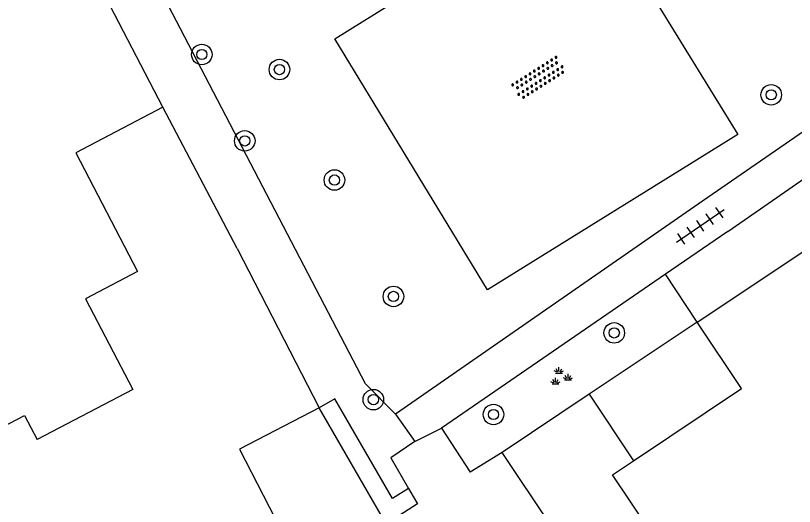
# Model space of a CAD drawing. Extents: x 136000 to 141014, y 402000 to 403500.
# Drawn here: x 137177.83 to 137208.17, y 402258.22 to 402277.33 of the extents above; entities that cross this region are included whole.
import ezdxf

# ---------------------------------------------------------------- set-up
doc = ezdxf.new("R2010")
doc.units = 0
for name, color, linetype in [('gg-afsc-erfafscheiding', 7, 'Continuous'), ('gg-afsc-muur', 7, 'Continuous'), ('gg-bbg-gedigitaliseerde bebouwing', 7, 'Continuous'), ('gg-bbg-hoofdgebouw', 7, 'Continuous'), ('gg-bbg-luifel en loopbrug', 7, 'Continuous'), ('gg-knt-verharding', 7, 'Continuous'), ('gt-grn-groengrens', 7, 'Continuous'), ('gt-symb-boom', 7, 'Continuous'), ('gt-symb-groenvak', 7, 'Continuous'), ('gt-symb-overige verharding', 7, 'Continuous'), ('gt-symb-tegel verharding', 7, 'Continuous')]:
    doc.layers.add(name, color=color, linetype=linetype)

# ---------------------------------------------------------------- blocks, each defined once
blk = doc.blocks.new('gt0-OVH')
at = {"layer": 'gt-symb-overige verharding'}
for points in [[(-0.972, 0.298), (-0.967, 0.308), (-0.965, 0.319), (-0.966, 0.33), (-0.971, 0.34), (-0.978, 0.348), (-0.988, 0.353), (-0.999, 0.355), (-1.01, 0.354), (-1.02, 0.349), (-1.028, 0.342), (-1.033, 0.332), (-1.035, 0.321), (-1.034, 0.31), (-1.029, 0.3), (-1.022, 0.292), (-1.012, 0.287), (-1.001, 0.285), (-0.99, 0.286), (-0.98, 0.291)], [(-0.772, 0.298), (-0.767, 0.308), (-0.765, 0.319), (-0.766, 0.33), (-0.771, 0.34), (-0.778, 0.348), (-0.788, 0.353), (-0.799, 0.355), (-0.81, 0.354), (-0.82, 0.349), (-0.828, 0.342), (-0.833, 0.332), (-0.835, 0.321), (-0.834, 0.31), (-0.829, 0.3), (-0.822, 0.292), (-0.812, 0.287), (-0.801, 0.285), (-0.79, 0.286), (-0.78, 0.291)], [(-0.572, 0.298), (-0.567, 0.308), (-0.565, 0.319), (-0.566, 0.33), (-0.571, 0.34), (-0.578, 0.348), (-0.588, 0.353), (-0.599, 0.355), (-0.61, 0.354), (-0.62, 0.349), (-0.628, 0.342), (-0.633, 0.332), (-0.635, 0.321), (-0.634, 0.31), (-0.629, 0.3), (-0.622, 0.292), (-0.612, 0.287), (-0.601, 0.285), (-0.59, 0.286), (-0.58, 0.291)], [(-0.372, 0.298), (-0.367, 0.308), (-0.365, 0.319), (-0.366, 0.33), (-0.371, 0.34), (-0.378, 0.348), (-0.388, 0.353), (-0.399, 0.355), (-0.41, 0.354), (-0.42, 0.349), (-0.428, 0.342), (-0.433, 0.332), (-0.435, 0.321), (-0.434, 0.31), (-0.429, 0.3), (-0.422, 0.292), (-0.412, 0.287), (-0.401, 0.285), (-0.39, 0.286), (-0.38, 0.291)], [(-0.172, 0.298), (-0.167, 0.308), (-0.165, 0.319), (-0.166, 0.33), (-0.171, 0.34), (-0.178, 0.348), (-0.188, 0.353), (-0.199, 0.355), (-0.21, 0.354), (-0.22, 0.349), (-0.228, 0.342), (-0.233, 0.332), (-0.235, 0.321), (-0.234, 0.31), (-0.229, 0.3), (-0.222, 0.292), (-0.212, 0.287), (-0.201, 0.285), (-0.19, 0.286), (-0.18, 0.291)], [(0.028, 0.298), (0.033, 0.308), (0.035, 0.319), (0.034, 0.33), (0.029, 0.34), (0.022, 0.348), (0.012, 0.353), (0.001, 0.355), (-0.01, 0.354), (-0.02, 0.349), (-0.028, 0.342), (-0.033, 0.332), (-0.035, 0.321), (-0.034, 0.31), (-0.029, 0.3), (-0.022, 0.292), (-0.012, 0.287), (-0.001, 0.285), (0.01, 0.286), (0.02, 0.291)], [(0.228, 0.298), (0.233, 0.308), (0.235, 0.319), (0.234, 0.33), (0.229, 0.34), (0.222, 0.348), (0.212, 0.353), (0.201, 0.355), (0.19, 0.354), (0.18, 0.349), (0.172, 0.342), (0.167, 0.332), (0.165, 0.321), (0.166, 0.31), (0.171, 0.3), (0.178, 0.292), (0.188, 0.287), (0.199, 0.285), (0.21, 0.286), (0.22, 0.291)], [(0.428, 0.298), (0.433, 0.308), (0.435, 0.319), (0.434, 0.33), (0.429, 0.34), (0.422, 0.348), (0.412, 0.353), (0.401, 0.355), (0.39, 0.354), (0.38, 0.349), (0.372, 0.342), (0.367, 0.332), (0.365, 0.321), (0.366, 0.31), (0.371, 0.3), (0.378, 0.292), (0.388, 0.287), (0.399, 0.285), (0.41, 0.286), (0.42, 0.291)], [(0.628, 0.298), (0.633, 0.308), (0.635, 0.319), (0.634, 0.33), (0.629, 0.34), (0.622, 0.348), (0.612, 0.353), (0.601, 0.355), (0.59, 0.354), (0.58, 0.349), (0.572, 0.342), (0.567, 0.332), (0.565, 0.321), (0.566, 0.31), (0.571, 0.3), (0.578, 0.292), (0.588, 0.287), (0.599, 0.285), (0.61, 0.286), (0.62, 0.291)], [(0.828, 0.298), (0.833, 0.308), (0.835, 0.319), (0.834, 0.33), (0.829, 0.34), (0.822, 0.348), (0.812, 0.353), (0.801, 0.355), (0.79, 0.354), (0.78, 0.349), (0.772, 0.342), (0.767, 0.332), (0.765, 0.321), (0.766, 0.31), (0.771, 0.3), (0.778, 0.292), (0.788, 0.287), (0.799, 0.285), (0.81, 0.286), (0.82, 0.291)], [(1.028, 0.298), (1.033, 0.308), (1.035, 0.319), (1.034, 0.33), (1.029, 0.34), (1.022, 0.348), (1.012, 0.353), (1.001, 0.355), (0.99, 0.354), (0.98, 0.349), (0.972, 0.342), (0.967, 0.332), (0.965, 0.321), (0.966, 0.31), (0.971, 0.3), (0.978, 0.292), (0.988, 0.287), (0.999, 0.285), (1.01, 0.286), (1.02, 0.291)], [(-0.872, 0.106), (-0.867, 0.116), (-0.865, 0.126), (-0.866, 0.137), (-0.871, 0.147), (-0.878, 0.156), (-0.888, 0.161), (-0.899, 0.163), (-0.91, 0.162), (-0.92, 0.157), (-0.928, 0.15), (-0.933, 0.14), (-0.935, 0.129), (-0.934, 0.118), (-0.929, 0.108), (-0.922, 0.1), (-0.912, 0.095), (-0.901, 0.092), (-0.89, 0.094), (-0.88, 0.098)], [(-0.672, 0.106), (-0.667, 0.116), (-0.665, 0.126), (-0.666, 0.137), (-0.671, 0.147), (-0.678, 0.156), (-0.688, 0.161), (-0.699, 0.163), (-0.71, 0.162), (-0.72, 0.157), (-0.728, 0.15), (-0.733, 0.14), (-0.735, 0.129), (-0.734, 0.118), (-0.729, 0.108), (-0.722, 0.1), (-0.712, 0.095), (-0.701, 0.092), (-0.69, 0.094), (-0.68, 0.098)], [(-0.472, 0.106), (-0.467, 0.116), (-0.465, 0.126), (-0.466, 0.137), (-0.471, 0.147), (-0.478, 0.156), (-0.488, 0.161), (-0.499, 0.163), (-0.51, 0.162), (-0.52, 0.157), (-0.528, 0.15), (-0.533, 0.14), (-0.535, 0.129), (-0.534, 0.118), (-0.529, 0.108), (-0.522, 0.1), (-0.512, 0.095), (-0.501, 0.092), (-0.49, 0.094), (-0.48, 0.098)], [(-0.272, 0.106), (-0.267, 0.116), (-0.265, 0.126), (-0.266, 0.137), (-0.271, 0.147), (-0.278, 0.156), (-0.288, 0.161), (-0.299, 0.163), (-0.31, 0.162), (-0.32, 0.157), (-0.328, 0.15), (-0.333, 0.14), (-0.335, 0.129), (-0.334, 0.118), (-0.329, 0.108), (-0.322, 0.1), (-0.312, 0.095), (-0.301, 0.092), (-0.29, 0.094), (-0.28, 0.098)], [(-0.072, 0.106), (-0.067, 0.116), (-0.065, 0.126), (-0.066, 0.137), (-0.071, 0.147), (-0.078, 0.156), (-0.088, 0.161), (-0.099, 0.163), (-0.11, 0.162), (-0.12, 0.157), (-0.128, 0.15), (-0.133, 0.14), (-0.135, 0.129), (-0.134, 0.118), (-0.129, 0.108), (-0.122, 0.1), (-0.112, 0.095), (-0.101, 0.092), (-0.09, 0.094), (-0.08, 0.098)], [(0.128, 0.106), (0.133, 0.116), (0.135, 0.126), (0.134, 0.137), (0.129, 0.147), (0.122, 0.156), (0.112, 0.161), (0.101, 0.163), (0.09, 0.162), (0.08, 0.157), (0.072, 0.15), (0.067, 0.14), (0.065, 0.129), (0.066, 0.118), (0.071, 0.108), (0.078, 0.1), (0.088, 0.095), (0.099, 0.092), (0.11, 0.094), (0.12, 0.098)], [(0.328, 0.106), (0.333, 0.116), (0.335, 0.126), (0.334, 0.137), (0.329, 0.147), (0.322, 0.156), (0.312, 0.161), (0.301, 0.163), (0.29, 0.162), (0.28, 0.157), (0.272, 0.15), (0.267, 0.14), (0.265, 0.129), (0.266, 0.118), (0.271, 0.108), (0.278, 0.1), (0.288, 0.095), (0.299, 0.092), (0.31, 0.094), (0.32, 0.098)], [(0.528, 0.106), (0.533, 0.116), (0.535, 0.126), (0.534, 0.137), (0.529, 0.147), (0.522, 0.156), (0.512, 0.161), (0.501, 0.163), (0.49, 0.162), (0.48, 0.157), (0.472, 0.15), (0.467, 0.14), (0.465, 0.129), (0.466, 0.118), (0.471, 0.108), (0.478, 0.1), (0.488, 0.095), (0.499, 0.092), (0.51, 0.094), (0.52, 0.098)], [(0.728, 0.106), (0.733, 0.116), (0.735, 0.126), (0.734, 0.137), (0.729, 0.147), (0.722, 0.156), (0.712, 0.161), (0.701, 0.163), (0.69, 0.162), (0.68, 0.157), (0.672, 0.15), (0.667, 0.14), (0.665, 0.129), (0.666, 0.118), (0.671, 0.108), (0.678, 0.1), (0.688, 0.095), (0.699, 0.092), (0.71, 0.094), (0.72, 0.098)], [(0.928, 0.106), (0.933, 0.116), (0.935, 0.126), (0.934, 0.137), (0.929, 0.147), (0.922, 0.156), (0.912, 0.161), (0.901, 0.163), (0.89, 0.162), (0.88, 0.157), (0.872, 0.15), (0.867, 0.14), (0.865, 0.129), (0.866, 0.118), (0.871, 0.108), (0.878, 0.1), (0.888, 0.095), (0.899, 0.092), (0.91, 0.094), (0.92, 0.098)], [(-0.972, -0.142), (-0.967, -0.132), (-0.965, -0.121), (-0.966, -0.11), (-0.971, -0.1), (-0.978, -0.092), (-0.988, -0.087), (-0.999, -0.085), (-1.01, -0.086), (-1.02, -0.091), (-1.028, -0.098), (-1.033, -0.108), (-1.035, -0.119), (-1.034, -0.13), (-1.029, -0.14), (-1.022, -0.148), (-1.012, -0.153), (-1.001, -0.155), (-0.99, -0.154), (-0.98, -0.149)], [(-0.872, -0.334), (-0.867, -0.324), (-0.865, -0.314), (-0.866, -0.303), (-0.871, -0.293), (-0.878, -0.284), (-0.888, -0.279), (-0.899, -0.277), (-0.91, -0.278), (-0.92, -0.283), (-0.928, -0.29), (-0.933, -0.3), (-0.935, -0.311), (-0.934, -0.322), (-0.929, -0.332), (-0.922, -0.34), (-0.912, -0.345), (-0.901, -0.348), (-0.89, -0.346), (-0.88, -0.342)], [(-0.772, -0.142), (-0.767, -0.132), (-0.765, -0.121), (-0.766, -0.11), (-0.771, -0.1), (-0.778, -0.092), (-0.788, -0.087), (-0.799, -0.085), (-0.81, -0.086), (-0.82, -0.091), (-0.828, -0.098), (-0.833, -0.108), (-0.835, -0.119), (-0.834, -0.13), (-0.829, -0.14), (-0.822, -0.148), (-0.812, -0.153), (-0.801, -0.155), (-0.79, -0.154), (-0.78, -0.149)], [(-0.672, -0.334), (-0.667, -0.324), (-0.665, -0.314), (-0.666, -0.303), (-0.671, -0.293), (-0.678, -0.284), (-0.688, -0.279), (-0.699, -0.277), (-0.71, -0.278), (-0.72, -0.283), (-0.728, -0.29), (-0.733, -0.3), (-0.735, -0.311), (-0.734, -0.322), (-0.729, -0.332), (-0.722, -0.34), (-0.712, -0.345), (-0.701, -0.348), (-0.69, -0.346), (-0.68, -0.342)], [(-0.572, -0.142), (-0.567, -0.132), (-0.565, -0.121), (-0.566, -0.11), (-0.571, -0.1), (-0.578, -0.092), (-0.588, -0.087), (-0.599, -0.085), (-0.61, -0.086), (-0.62, -0.091), (-0.628, -0.098), (-0.633, -0.108), (-0.635, -0.119), (-0.634, -0.13), (-0.629, -0.14), (-0.622, -0.148), (-0.612, -0.153), (-0.601, -0.155), (-0.59, -0.154), (-0.58, -0.149)], [(-0.472, -0.334), (-0.467, -0.324), (-0.465, -0.314), (-0.466, -0.303), (-0.471, -0.293), (-0.478, -0.284), (-0.488, -0.279), (-0.499, -0.277), (-0.51, -0.278), (-0.52, -0.283), (-0.528, -0.29), (-0.533, -0.3), (-0.535, -0.311), (-0.534, -0.322), (-0.529, -0.332), (-0.522, -0.34), (-0.512, -0.345), (-0.501, -0.348), (-0.49, -0.346), (-0.48, -0.342)], [(-0.372, -0.142), (-0.367, -0.132), (-0.365, -0.121), (-0.366, -0.11), (-0.371, -0.1), (-0.378, -0.092), (-0.388, -0.087), (-0.399, -0.085), (-0.41, -0.086), (-0.42, -0.091), (-0.428, -0.098), (-0.433, -0.108), (-0.435, -0.119), (-0.434, -0.13), (-0.429, -0.14), (-0.422, -0.148), (-0.412, -0.153), (-0.401, -0.155), (-0.39, -0.154), (-0.38, -0.149)], [(-0.272, -0.334), (-0.267, -0.324), (-0.265, -0.314), (-0.266, -0.303), (-0.271, -0.293), (-0.278, -0.284), (-0.288, -0.279), (-0.299, -0.277), (-0.31, -0.278), (-0.32, -0.283), (-0.328, -0.29), (-0.333, -0.3), (-0.335, -0.311), (-0.334, -0.322), (-0.329, -0.332), (-0.322, -0.34), (-0.312, -0.345), (-0.301, -0.348), (-0.29, -0.346), (-0.28, -0.342)], [(-0.172, -0.142), (-0.167, -0.132), (-0.165, -0.121), (-0.166, -0.11), (-0.171, -0.1), (-0.178, -0.092), (-0.188, -0.087), (-0.199, -0.085), (-0.21, -0.086), (-0.22, -0.091), (-0.228, -0.098), (-0.233, -0.108), (-0.235, -0.119), (-0.234, -0.13), (-0.229, -0.14), (-0.222, -0.148), (-0.212, -0.153), (-0.201, -0.155), (-0.19, -0.154), (-0.18, -0.149)], [(-0.072, -0.334), (-0.067, -0.324), (-0.065, -0.314), (-0.066, -0.303), (-0.071, -0.293), (-0.078, -0.284), (-0.088, -0.279), (-0.099, -0.277), (-0.11, -0.278), (-0.12, -0.283), (-0.128, -0.29), (-0.133, -0.3), (-0.135, -0.311), (-0.134, -0.322), (-0.129, -0.332), (-0.122, -0.34), (-0.112, -0.345), (-0.101, -0.348), (-0.09, -0.346), (-0.08, -0.342)], [(0.028, -0.142), (0.033, -0.132), (0.035, -0.121), (0.034, -0.11), (0.029, -0.1), (0.022, -0.092), (0.012, -0.087), (0.001, -0.085), (-0.01, -0.086), (-0.02, -0.091), (-0.028, -0.098), (-0.033, -0.108), (-0.035, -0.119), (-0.034, -0.13), (-0.029, -0.14), (-0.022, -0.148), (-0.012, -0.153), (-0.001, -0.155), (0.01, -0.154), (0.02, -0.149)], [(0.128, -0.334), (0.133, -0.324), (0.135, -0.314), (0.134, -0.303), (0.129, -0.293), (0.122, -0.284), (0.112, -0.279), (0.101, -0.277), (0.09, -0.278), (0.08, -0.283), (0.072, -0.29), (0.067, -0.3), (0.065, -0.311), (0.066, -0.322), (0.071, -0.332), (0.078, -0.34), (0.088, -0.345), (0.099, -0.348), (0.11, -0.346), (0.12, -0.342)], [(0.228, -0.142), (0.233, -0.132), (0.235, -0.121), (0.234, -0.11), (0.229, -0.1), (0.222, -0.092), (0.212, -0.087), (0.201, -0.085), (0.19, -0.086), (0.18, -0.091), (0.172, -0.098), (0.167, -0.108), (0.165, -0.119), (0.166, -0.13), (0.171, -0.14), (0.178, -0.148), (0.188, -0.153), (0.199, -0.155), (0.21, -0.154), (0.22, -0.149)], [(0.328, -0.334), (0.333, -0.324), (0.335, -0.314), (0.334, -0.303), (0.329, -0.293), (0.322, -0.284), (0.312, -0.279), (0.301, -0.277), (0.29, -0.278), (0.28, -0.283), (0.272, -0.29), (0.267, -0.3), (0.265, -0.311), (0.266, -0.322), (0.271, -0.332), (0.278, -0.34), (0.288, -0.345), (0.299, -0.348), (0.31, -0.346), (0.32, -0.342)], [(0.428, -0.142), (0.433, -0.132), (0.435, -0.121), (0.434, -0.11), (0.429, -0.1), (0.422, -0.092), (0.412, -0.087), (0.401, -0.085), (0.39, -0.086), (0.38, -0.091), (0.372, -0.098), (0.367, -0.108), (0.365, -0.119), (0.366, -0.13), (0.371, -0.14), (0.378, -0.148), (0.388, -0.153), (0.399, -0.155), (0.41, -0.154), (0.42, -0.149)], [(0.528, -0.334), (0.533, -0.324), (0.535, -0.314), (0.534, -0.303), (0.529, -0.293), (0.522, -0.284), (0.512, -0.279), (0.501, -0.277), (0.49, -0.278), (0.48, -0.283), (0.472, -0.29), (0.467, -0.3), (0.465, -0.311), (0.466, -0.322), (0.471, -0.332), (0.478, -0.34), (0.488, -0.345), (0.499, -0.348), (0.51, -0.346), (0.52, -0.342)], [(0.628, -0.142), (0.633, -0.132), (0.635, -0.121), (0.634, -0.11), (0.629, -0.1), (0.622, -0.092), (0.612, -0.087), (0.601, -0.085), (0.59, -0.086), (0.58, -0.091), (0.572, -0.098), (0.567, -0.108), (0.565, -0.119), (0.566, -0.13), (0.571, -0.14), (0.578, -0.148), (0.588, -0.153), (0.599, -0.155), (0.61, -0.154), (0.62, -0.149)], [(0.728, -0.334), (0.733, -0.324), (0.735, -0.314), (0.734, -0.303), (0.729, -0.293), (0.722, -0.284), (0.712, -0.279), (0.701, -0.277), (0.69, -0.278), (0.68, -0.283), (0.672, -0.29), (0.667, -0.3), (0.665, -0.311), (0.666, -0.322), (0.671, -0.332), (0.678, -0.34), (0.688, -0.345), (0.699, -0.348), (0.71, -0.346), (0.72, -0.342)], [(0.828, -0.142), (0.833, -0.132), (0.835, -0.121), (0.834, -0.11), (0.829, -0.1), (0.822, -0.092), (0.812, -0.087), (0.801, -0.085), (0.79, -0.086), (0.78, -0.091), (0.772, -0.098), (0.767, -0.108), (0.765, -0.119), (0.766, -0.13), (0.771, -0.14), (0.778, -0.148), (0.788, -0.153), (0.799, -0.155), (0.81, -0.154), (0.82, -0.149)], [(0.928, -0.334), (0.933, -0.324), (0.935, -0.314), (0.934, -0.303), (0.929, -0.293), (0.922, -0.284), (0.912, -0.279), (0.901, -0.277), (0.89, -0.278), (0.88, -0.283), (0.872, -0.29), (0.867, -0.3), (0.865, -0.311), (0.866, -0.322), (0.871, -0.332), (0.878, -0.34), (0.888, -0.345), (0.899, -0.348), (0.91, -0.346), (0.92, -0.342)], [(1.028, -0.142), (1.033, -0.132), (1.035, -0.121), (1.034, -0.11), (1.029, -0.1), (1.022, -0.092), (1.012, -0.087), (1.001, -0.085), (0.99, -0.086), (0.98, -0.091), (0.972, -0.098), (0.967, -0.108), (0.965, -0.119), (0.966, -0.13), (0.971, -0.14), (0.978, -0.148), (0.988, -0.153), (0.999, -0.155), (1.01, -0.154), (1.02, -0.149)]]:
    blk.add_lwpolyline(points, close=True, dxfattribs=at)
blk = doc.blocks.new('gt0-TEG1')
at = {"layer": 'gt-symb-tegel verharding'}
for p, q in [((-1.125, 0), (1.125, 0)), ((-0.9, -0.25), (-0.9, 0.25)), ((-0.45, -0.25), (-0.45, 0.25)), ((0, -0.25), (0, 0.25)), ((0.45, -0.25), (0.45, 0.25)), ((0.9, -0.25), (0.9, 0.25))]:
    blk.add_line(p, q, dxfattribs=at)
blk = doc.blocks.new('gt0-BOOM')
at = {"layer": 'gt-symb-boom'}
for radius in [0.4, 0.2]:
    blk.add_circle((0, 0), radius, dxfattribs=at)
blk = doc.blocks.new('gt0-GRVAK')
at = {"layer": 'gt-symb-groenvak'}
for p, q in [((-0.091, 0.211), (-0.156, 0.322)), ((-0.047, 0.214), (-0.047, 0.393)), ((-0.004, 0.211), (0.061, 0.322)), ((-0.11, 0.189), (-0.228, 0.24)), ((-0.182, 0.153), (0.088, 0.153)), ((0.015, 0.189), (0.133, 0.24)), ((0.262, -0.052), (0.197, 0.059)), ((0.305, -0.049), (0.305, 0.13)), ((0.349, -0.052), (0.414, 0.059)), ((-0.245, -0.228), (-0.363, -0.177)), ((-0.318, -0.264), (-0.047, -0.264)), ((-0.226, -0.206), (-0.291, -0.095)), ((-0.183, -0.203), (-0.183, -0.024)), ((-0.139, -0.206), (-0.074, -0.095)), ((-0.12, -0.228), (-0.002, -0.177)), ((0.243, -0.074), (0.125, -0.023)), ((0.17, -0.11), (0.441, -0.11)), ((0.368, -0.074), (0.486, -0.023))]:
    blk.add_line(p, q, dxfattribs=at)

msp = doc.modelspace()

# ---------------------------------------------------------------- linework, layer by layer
at = {"layer": 'gg-afsc-erfafscheiding'}
msp.add_line((137200.173, 402262.584), (137196.781, 402260.319), dxfattribs=at)
at = {"layer": 'gg-afsc-muur'}
msp.add_line((137183.567, 402273.767), (137180.56, 402279.559), dxfattribs=at)
at = {"layer": 'gg-bbg-gedigitaliseerde bebouwing'}
msp.add_line((137180.172, 402271.984), (137182.582, 402267.364), dxfattribs=at)
msp.add_lwpolyline([(137182.582, 402267.364), (137180.554, 402266.306), (137182.397, 402262.773), (137178.665, 402260.826)], dxfattribs=at)
at = {"layer": 'gg-bbg-hoofdgebouw'}
for p, q in [((137183.567, 402273.767), (137180.172, 402271.984)), ((137186.458, 402268.261), (137183.567, 402273.767)), ((137204.385, 402265.396), (137215.073, 402272.503)), ((137186.458, 402268.261), (137189.655, 402262.053))]:
    msp.add_line(p, q, dxfattribs=at)
for points in [[(137214.326, 402268.029), (137208.802, 402264.309), (137215.266, 402254.704), (137207.687, 402249.59), (137204.944, 402253.69), (137205.454, 402254.04), (137204.381, 402255.691), (137203.834, 402255.347), (137201.085, 402259.445), (137201.905, 402259.994)], [(137201.905, 402259.994), (137206.108, 402262.805), (137204.385, 402265.396)], [(137189.655, 402262.053), (137186.547, 402260.445), (137189.322, 402255.08), (137180.42, 402250.476), (137177.297, 402256.539), (137176.374, 402256.075), (137174.442, 402259.81), (137178.182, 402261.759), (137178.665, 402260.826)]]:
    msp.add_lwpolyline(points, dxfattribs=at)
at = {"layer": 'gg-bbg-luifel en loopbrug'}
for p, q in [((137204.385, 402265.396), (137200.173, 402262.584)), ((137200.173, 402262.584), (137201.905, 402259.994))]:
    msp.add_line(p, q, dxfattribs=at)
at = {"layer": 'gg-knt-verharding'}
for p, q in [((137205.58, 402268.925), (137213.657, 402274.529)), ((137204.593, 402270.108), (137192.628, 402261.814)), ((137205.58, 402268.925), (137203.149, 402267.255)), ((137203.149, 402267.255), (137194.421, 402261.261)), ((137192.27, 402257.54), (137189.655, 402262.053)), ((137192.628, 402261.814), (137193.383, 402260.741)), ((137193.383, 402260.741), (137194.421, 402261.261)), ((137194.421, 402261.261), (137195.534, 402259.554)), ((137196.781, 402260.319), (137195.534, 402259.554)), ((137200.616, 402254.615), (137196.781, 402260.319)), ((137193.134, 402258.919), (137192.51, 402258.522)), ((137193.134, 402258.919), (137193.315, 402258.609))]:
    msp.add_line(p, q, dxfattribs=at)
for points in [[(137207.541, 402283.187), (137206.367, 402282.334), (137211.575, 402274.917), (137204.593, 402270.108)], [(137205.959, 402272.703), (137196.213, 402266.657), (137190.271, 402276.429), (137199.949, 402282.459), (137205.959, 402272.703)], [(137193.383, 402260.741), (137192.444, 402260.106), (137193.134, 402258.919)], [(137193.315, 402258.609), (137193.487, 402258.314), (137192.576, 402257.734)]]:
    msp.add_lwpolyline(points, dxfattribs=at)
at = {"layer": 'gt-grn-groengrens'}
for p, q in [((137191.465, 402262.989), (137182.329, 402280.499)), ((137204.385, 402265.396), (137203.149, 402267.255)), ((137191.465, 402262.989), (137192.628, 402261.814))]:
    msp.add_line(p, q, dxfattribs=at)
msp.add_lwpolyline([(137192.51, 402258.522), (137190.261, 402262.404), (137189.655, 402262.053)], dxfattribs=at)

# ---------------------------------------------------------------- block references
at = {"layer": 'gt-symb-boom'}
for p in [(137185.084, 402275.814), (137188.107, 402275.227), (137207.264, 402274.243), (137186.756, 402272.451), (137190.251, 402270.925), (137192.548, 402266.393), (137201.149, 402264.973), (137191.767, 402262.376), (137196.445, 402261.797)]:
    msp.add_blockref('gt0-BOOM', p, dxfattribs=at)
at = {"layer": 'gt-symb-groenvak'}
msp.add_blockref('gt0-GRVAK', (137199.043, 402263.251), dxfattribs=at)
at = {"layer": 'gt-symb-overige verharding', "rotation": 32.466799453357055}
msp.add_blockref('gt0-OVH', (137198.209, 402274.898), dxfattribs=at)
at = {"layer": 'gt-symb-tegel verharding', "rotation": 34.65893623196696}
msp.add_blockref('gt0-TEG1', (137204.503, 402269.145), dxfattribs=at)

doc.saveas('drawing.dxf')
